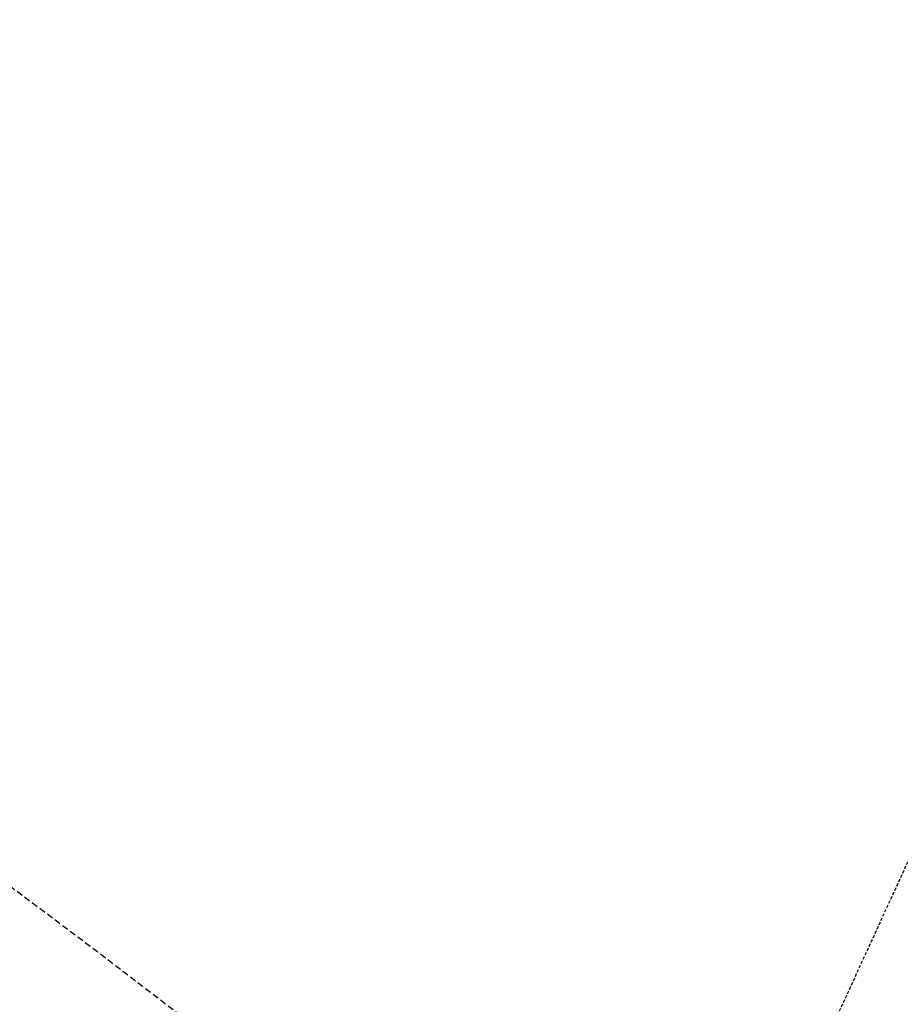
# Model space of a CAD drawing. Extents: x 429357 to 505151, y 227904 to 248592.
# Tile 424 of 656: x 442294 to 442364, y 236161 to 236239. Entities that reach past the tile are written whole.
import ezdxf

# ---------------------------------------------------------------- set-up
doc = ezdxf.new("R2010")
doc.units = 0
doc.header["$MEASUREMENT"] = 0
for name, pattern in [('CENTER', [2, 1.25, -0.25, 0.25, -0.25]), ('D25', [0.375, 0.25, -0.125]), ('DASHED', [0.75, 0.5, -0.25])]:
    doc.linetypes.add(name, pattern=pattern)
for name, color, linetype in [('V-ASPH-EDGE', 171, 'DASHED'), ('V-PROP-LINE-EASE-MINE', 2, 'D25'), ('V-RWAY-CNTR-2012', 4, 'CENTER'), ('V-RWAY-LINE-COVER', 73, 'Continuous'), ('V-RWAY-LINE-Original PLO', 13, 'Continuous'), ('V-RWAY-PATT-NEW ROAD-400', 23, 'Continuous'), ('V-RWAY-PATT-NEW ROAD-COVER', 23, 'Continuous'), ('V-RWAY-PATT-OLD ROAD', 21, 'Continuous'), ('V-RWAY-PATT-RR', 24, 'Continuous'), ('V-RWAY-PATT-RR-COVER', 24, 'Continuous'), ('V-RWAY-PATT-RR-KEY', 24, 'Continuous')]:
    doc.layers.add(name, color=color, linetype=linetype)

msp = doc.modelspace()

# ---------------------------------------------------------------- hatches: boundary and pattern name
at = {"layer": 'V-RWAY-PATT-NEW ROAD-400'}
h = msp.add_hatch(dxfattribs=at)
h.set_pattern_fill('ANSI31', color=256, scale=400, angle=50)
h.set_pattern_definition([(95, (0, 0), (-49.80973490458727, -4.3577871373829), [])])
edge = h.paths.add_edge_path()
edge.add_line((444754.7902537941, 235688.7139485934), (445152.242234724, 235891.9075307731))
edge.add_line((445152.242234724, 235891.9075307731), (444804.834635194, 235935.4961069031))
edge.add_line((444804.834635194, 235935.4961069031), (444618.22951448, 235955.8303361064))
edge.add_arc((443941.3333751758, 237279.8569683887), 1487.022160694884, 267.29236154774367, 297.0779613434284, ccw=False)
edge.add_line((443871.0870157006, 235794.4949400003), (442962.2969302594, 235837.4737690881))
edge.add_line((442962.2969302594, 235837.4737690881), (442858.4905107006, 235847.5377895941))
edge.add_line((442858.4905107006, 235847.5377895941), (442782.2923647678, 235861.6184170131))
edge.add_line((442782.2923647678, 235861.6184170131), (442699.1520910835, 235883.7495124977))
edge.add_line((442699.1520910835, 235883.7495124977), (442630.8484261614, 235907.5383003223))
edge.add_line((442630.8484261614, 235907.5383003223), (442563.9286095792, 235936.1352401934))
edge.add_line((442563.9286095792, 235936.1352401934), (442532.6556501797, 235951.4266071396))
edge.add_line((442532.6556501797, 235951.4266071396), (442512.6865152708, 235961.8717509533))
edge.add_line((442512.6865152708, 235961.8717509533), (442445.8126106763, 236000.9896755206))
edge.add_line((442445.8126106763, 236000.9896755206), (442388.9329959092, 236039.7831138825))
edge.add_line((442388.9329959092, 236039.7831138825), (442346.2858197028, 236072.6535520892))
edge.add_line((442346.2858197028, 236072.6535520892), (442306.8815892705, 236106.2952772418))
edge.add_line((442306.8815892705, 236106.2952772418), (442256.158681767, 236154.9389523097))
edge.add_line((442256.158681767, 236154.9389523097), (442207.6928551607, 236208.1272666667))
edge.add_line((442207.6928551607, 236208.1272666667), (442149.9818911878, 236282.4329748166))
edge.add_line((442149.9818911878, 236282.4329748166), (442115.8715524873, 236333.7515104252))
edge.add_line((442115.8715524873, 236333.7515104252), (442081.6223245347, 236392.8673278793))
edge.add_line((442081.6223245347, 236392.8673278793), (442048.2752310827, 236460.689768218))
edge.add_line((442048.2752310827, 236460.689768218), (441550.9097378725, 237570.8887739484))
edge.add_line((441550.9097378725, 237570.8887739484), (441491.3046447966, 237696.9980128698))
edge.add_line((441491.3046447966, 237696.9980128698), (441412.3231467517, 237846.3385729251))
edge.add_line((441412.3231467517, 237846.3385729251), (441328.0562235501, 237988.4674935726))
edge.add_line((441328.0562235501, 237988.4674935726), (441238.6121246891, 237930.3074923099))
edge.add_line((441238.6121246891, 237930.3074923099), (441324.3246350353, 237781.1410585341))
edge.add_line((441324.3246350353, 237781.1410585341), (441387.0982817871, 237653.632227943))
edge.add_line((441387.0982817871, 237653.632227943), (441430.9992233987, 237551.4581331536))
edge.add_line((441430.9992233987, 237551.4581331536), (441991.4290983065, 236161.0223578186))
edge.add_arc((444602.7808922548, 237213.5553731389), 2815.489999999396, 201.9524216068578, 208.7773178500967)
edge.add_arc((443012.1926327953, 236892.5215852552), 1356.22700000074, 229.7006958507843, 267.2923646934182)
edge.add_line((442948.1250611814, 235537.8086924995), (443856.9152377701, 235494.8298591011))
edge.add_arc((443941.3333830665, 237279.8569318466), 1787.02212456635, 267.292364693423, 297.0779617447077)
at = {"layer": 'V-RWAY-PATT-NEW ROAD-COVER'}
h = msp.add_hatch(dxfattribs=at)
h.set_pattern_fill('ANSI31', color=256, scale=700, angle=50)
h.set_pattern_definition([(95, (0, 0), (-87.16703608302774, -7.626127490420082), [])])
edge = h.paths.add_edge_path()
edge.add_line((444754.7902537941, 235688.7139485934), (445152.242234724, 235891.9075307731))
edge.add_line((445152.242234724, 235891.9075307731), (444804.834635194, 235935.4961069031))
edge.add_line((444804.834635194, 235935.4961069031), (444618.22951448, 235955.8303361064))
edge.add_arc((443941.3333751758, 237279.8569683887), 1487.022160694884, 267.29236154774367, 297.0779613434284, ccw=False)
edge.add_line((443871.0870157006, 235794.4949400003), (442962.2969302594, 235837.4737690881))
edge.add_line((442962.2969302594, 235837.4737690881), (442858.4905107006, 235847.5377895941))
edge.add_line((442858.4905107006, 235847.5377895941), (442782.2923647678, 235861.6184170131))
edge.add_line((442782.2923647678, 235861.6184170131), (442699.1520910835, 235883.7495124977))
edge.add_line((442699.1520910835, 235883.7495124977), (442630.8484261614, 235907.5383003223))
edge.add_line((442630.8484261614, 235907.5383003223), (442563.9286095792, 235936.1352401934))
edge.add_line((442563.9286095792, 235936.1352401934), (442532.6556501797, 235951.4266071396))
edge.add_line((442532.6556501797, 235951.4266071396), (442512.6865152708, 235961.8717509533))
edge.add_line((442512.6865152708, 235961.8717509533), (442445.8126106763, 236000.9896755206))
edge.add_line((442445.8126106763, 236000.9896755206), (442388.9329959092, 236039.7831138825))
edge.add_line((442388.9329959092, 236039.7831138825), (442346.2858197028, 236072.6535520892))
edge.add_line((442346.2858197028, 236072.6535520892), (442306.8815892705, 236106.2952772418))
edge.add_line((442306.8815892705, 236106.2952772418), (442256.158681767, 236154.9389523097))
edge.add_line((442256.158681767, 236154.9389523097), (442207.6928551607, 236208.1272666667))
edge.add_line((442207.6928551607, 236208.1272666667), (442149.9818911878, 236282.4329748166))
edge.add_line((442149.9818911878, 236282.4329748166), (442115.8715524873, 236333.7515104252))
edge.add_line((442115.8715524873, 236333.7515104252), (442081.6223245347, 236392.8673278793))
edge.add_line((442081.6223245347, 236392.8673278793), (442048.2752310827, 236460.689768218))
edge.add_line((442048.2752310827, 236460.689768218), (441550.9097378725, 237570.8887739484))
edge.add_line((441550.9097378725, 237570.8887739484), (441491.3046447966, 237696.9980128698))
edge.add_line((441491.3046447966, 237696.9980128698), (441412.3231467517, 237846.3385729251))
edge.add_line((441412.3231467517, 237846.3385729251), (441328.0562235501, 237988.4674935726))
edge.add_line((441328.0562235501, 237988.4674935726), (441238.6121246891, 237930.3074923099))
edge.add_line((441238.6121246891, 237930.3074923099), (441324.3246350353, 237781.1410585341))
edge.add_line((441324.3246350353, 237781.1410585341), (441387.0982817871, 237653.632227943))
edge.add_line((441387.0982817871, 237653.632227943), (441430.9992233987, 237551.4581331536))
edge.add_line((441430.9992233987, 237551.4581331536), (441991.4290983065, 236161.0223578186))
edge.add_arc((444602.7808922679, 237213.5553731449), 2815.490000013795, 201.9524216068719, 209.3258199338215)
edge.add_arc((443034.8987457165, 236998.3860833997), 1463.152755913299, 232.6928418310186, 266.6000235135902)
edge.add_line((442948.1250611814, 235537.8086924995), (443856.9152377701, 235494.8298591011))
edge.add_arc((443941.3333830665, 237279.8569318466), 1787.02212456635, 267.292364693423, 297.0779617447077)
at = {"layer": 'V-RWAY-PATT-OLD ROAD'}
h = msp.add_hatch(dxfattribs=at)
h.set_pattern_fill('ANSI31', color=256, scale=100, angle=45)
h.set_pattern_definition([(90, (0, 0), (-12.5, 2.664535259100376e-15), [])])
edge = h.paths.add_edge_path()
edge.add_line((444754.7902537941, 235688.7139485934), (445152.242234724, 235891.9075307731))
edge.add_line((445152.242234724, 235891.9075307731), (444804.834635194, 235935.4961069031))
edge.add_line((444804.834635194, 235935.4961069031), (444618.22951448, 235955.8303361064))
edge.add_arc((443941.3333751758, 237279.8569683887), 1487.022160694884, 267.29236154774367, 297.0779613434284, ccw=False)
edge.add_line((443871.0870157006, 235794.4949400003), (442962.2969302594, 235837.4737690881))
edge.add_line((442962.2969302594, 235837.4737690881), (442857.2417159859, 235844.8373698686))
edge.add_line((442857.2417159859, 235844.8373698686), (442782.7034142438, 235856.4437475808))
edge.add_line((442782.7034142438, 235856.4437475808), (442695.913377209, 235877.424834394))
edge.add_line((442695.913377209, 235877.424834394), (442629.2378515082, 235899.3191366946))
edge.add_line((442629.2378515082, 235899.3191366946), (442556.853763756, 235929.2295156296))
edge.add_line((442556.853763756, 235929.2295156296), (442514.7602990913, 235949.8077847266))
edge.add_line((442514.7602990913, 235949.8077847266), (442495.0814236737, 235960.2897114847))
edge.add_line((442495.0814236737, 235960.2897114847), (442440.3546220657, 235992.5402412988))
edge.add_line((442440.3546220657, 235992.5402412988), (442388.503931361, 236027.6996443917))
edge.add_line((442388.503931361, 236027.6996443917), (442333.5335692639, 236070.5680968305))
edge.add_line((442333.5335692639, 236070.5680968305), (442301.7545508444, 236098.3580085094))
edge.add_line((442301.7545508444, 236098.3580085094), (442240.0489784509, 236159.8259130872))
edge.add_line((442240.0489784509, 236159.8259130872), (442202.8157549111, 236202.7021063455))
edge.add_line((442202.8157549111, 236202.7021063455), (442141.7869390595, 236285.5531705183))
edge.add_line((442141.7869390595, 236285.5531705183), (442110.0769709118, 236336.9418835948))
edge.add_line((442110.0769709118, 236336.9418835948), (442079.7270699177, 236393.8177041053))
edge.add_line((442079.7270699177, 236393.8177041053), (442048.2752310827, 236460.689768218))
edge.add_line((442048.2752310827, 236460.689768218), (441604.9436267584, 237454.6921821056))
edge.add_line((441604.9436267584, 237454.6921821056), (441491.3046447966, 237696.9980128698))
edge.add_line((441491.3046447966, 237696.9980128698), (441412.3231467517, 237846.3385729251))
edge.add_line((441412.3231467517, 237846.3385729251), (441328.0562235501, 237988.4674935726))
edge.add_line((441328.0562235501, 237988.4674935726), (441238.6121246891, 237930.3074923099))
edge.add_line((441238.6121246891, 237930.3074923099), (441324.3246350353, 237781.1410585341))
edge.add_line((441324.3246350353, 237781.1410585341), (441387.0982817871, 237653.632227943))
edge.add_line((441387.0982817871, 237653.632227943), (441430.9992233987, 237551.4581331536))
edge.add_line((441430.9992233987, 237551.4581331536), (441991.4290983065, 236161.0223578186))
edge.add_arc((444602.7808922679, 237213.5553731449), 2815.490000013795, 201.9524216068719, 209.3258199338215)
edge.add_arc((442975.3944529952, 236837.9861106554), 1300.463355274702, 230.4943875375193, 268.7984778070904)
edge.add_line((442948.1250611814, 235537.8086924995), (443856.9152377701, 235494.8298591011))
edge.add_arc((443941.3333830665, 237279.8569318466), 1787.02212456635, 267.292364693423, 297.0779617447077)
at = {"layer": 'V-RWAY-PATT-RR'}
h = msp.add_hatch(dxfattribs=at)
h.set_pattern_fill('DOTS', color=256, scale=2, angle=90)
h.set_pattern_definition([(90, (0, 0), (-12.5, 6.250000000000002), [0, -12.5])])
edge = h.paths.add_edge_path()
edge.add_line((463249.5569567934, 239485.3821469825), (461904.7070020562, 239374.4039449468))
edge.add_arc((462009.4010453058, 238105.7063381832), 1273.009999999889, 94.71740949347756, 114.6678835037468)
edge.add_line((461478.1004505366, 239262.5443294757), (461031.2811906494, 239057.3337984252))
edge.add_arc((460759.9026580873, 239648.2252816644), 650.2300000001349, 271.17661248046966, 294.66788350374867, ccw=False)
edge.add_line((460773.2546879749, 238998.1323835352), (460346.4777835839, 238989.3669624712))
edge.add_arc((460406.6379977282, 236060.2447020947), 2929.739999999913, 91.1766124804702, 111.026612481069)
edge.add_line((459355.4427855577, 238794.904661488), (459131.218265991, 238708.7134183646))
edge.add_arc((458939.5680135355, 239207.2871043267), 534.1400000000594, 256.443279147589, 291.02661248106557, ccw=False)
edge.add_line((458814.3613980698, 238688.0291308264), (458387.2810669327, 238791.0093170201))
edge.add_arc((457932.7290611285, 236905.88725293), 1939.149999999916, 76.4432791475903, 106.7099458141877)
edge.add_line((457375.1715032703, 238763.151986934), (457000.1484570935, 238650.5687186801))
edge.add_arc((456858.6967817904, 239121.7545261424), 491.9599999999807, 259.55994581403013, 286.7099458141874, ccw=False)
edge.add_line((456769.5503367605, 238637.9389074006), (456400.7484175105, 238705.8932659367))
edge.add_arc((456037.151750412, 236732.5813026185), 2006.529999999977, 79.55994581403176, 118.7266124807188)
edge.add_line((455072.7515140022, 238492.1536441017), (454863.0398948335, 238377.2132518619))
edge.add_arc((454394.0018526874, 239232.9848857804), 975.8799999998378, 277.9103045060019, 298.72661248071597, ccw=False)
edge.add_arc((454135.6978361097, 241092.0256720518), 2852.780000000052, 269.1932791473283, 277.9103045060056, ccw=False)
edge.add_line((454095.5322062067, 238239.5284414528), (453403.3836644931, 238249.2744919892))
edge.add_arc((453381.4962838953, 236694.8685809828), 1554.560000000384, 89.19327914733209, 119.9432791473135)
edge.add_line((452605.5494438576, 238041.9258533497), (452483.7873136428, 237971.7870833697))
edge.add_arc((452222.5112140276, 238425.3669575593), 523.4499999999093, 271.9544379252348, 299.9432791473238, ccw=False)
edge.add_line((452240.3633516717, 237902.221467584), (451086.9456391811, 237862.8615339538))
edge.add_arc((451115.1744916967, 237035.633043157), 827.710000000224, 91.9544379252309, 110.8395699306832)
edge.add_line((450820.7145963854, 237809.1944267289), (450693.6046129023, 237760.809394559))
edge.add_arc((450224.5520669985, 238993.0347065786), 1318.480000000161, 281.2229032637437, 290.83956993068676, ccw=False)
edge.add_line((450481.1631621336, 237699.7674270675), (449789.9815760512, 237562.6226414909))
edge.add_arc((450145.3091580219, 235771.8445185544), 1825.689999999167, 101.2229032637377, 111.5229032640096)
edge.add_line((449475.5125713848, 237470.2309612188), (449217.3484181, 237368.4181674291))
edge.add_arc((448647.9650044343, 238812.1894402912), 1551.989999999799, 282.6229032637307, 291.52290326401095, ccw=False)
edge.add_line((448987.1265540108, 237297.7118394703), (448143.3331885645, 237108.7474961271))
edge.add_arc((448499.7872808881, 235517.0525082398), 1631.119999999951, 102.6229032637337, 118.0501507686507)
edge.add_line((447732.7625232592, 236956.5751637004), (447555.3000096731, 236862.0173316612))
edge.add_arc((447294.9304856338, 237350.6688711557), 553.6899999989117, 281.36681743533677, 298.0501507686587, ccw=False)
edge.add_line((447404.057019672, 236807.8392333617), (447179.3068485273, 236762.6570887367))
edge.add_arc((447321.9898558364, 236052.9070186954), 723.9499999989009, 101.3668174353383, 126.716817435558)
edge.add_line((446889.1687771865, 236633.2254798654), (446741.1121535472, 236522.7998569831))
edge.add_arc((446432.1498260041, 236937.0508057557), 516.7799999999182, 277.53388763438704, 306.71681743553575, ccw=False)
edge.add_line((446499.9061748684, 236424.731915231), (446016.0313089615, 236360.7374094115))
edge.add_arc((446189.5670424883, 235048.6000826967), 1323.562999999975, 97.53388763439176, 132.8005543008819)
edge.add_line((445290.2742763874, 236019.7290832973), (444246.4260034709, 235053.0962259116))
edge.add_arc((443521.8880459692, 235835.5108622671), 1066.36199999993, 228.9838876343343, 312.8005543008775, ccw=False)
edge.add_line((442822.0653362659, 235030.91401289), (442755.0557848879, 235089.1976189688))
edge.add_arc((444602.7808922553, 237213.5553731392), 2815.489999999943, 201.9524216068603, 228.9838876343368, ccw=False)
edge.add_line((441991.4290983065, 236161.0223578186), (441430.9992233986, 237551.4581331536))
edge.add_arc((439156.5041961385, 236634.6988076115), 2452.299999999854, 21.95242160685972, 32.48251394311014)
edge.add_line((441225.1550658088, 237951.6873684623), (440654.1831325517, 238848.5376687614))
edge.add_line((440654.1831325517, 238848.5376687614), (440485.4906138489, 238741.1410458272))
edge.add_line((440485.4906138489, 238741.1410458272), (441056.4625471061, 237844.2907455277))
edge.add_arc((439156.5041961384, 236634.6988076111), 2252.322000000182, 27.76665392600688, 32.482513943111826, ccw=False)
edge.add_arc((439156.504196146, 236634.6988076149), 2252.32199999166, 21.952425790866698, 27.766653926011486, ccw=False)
edge.add_line((441245.5206451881, 237476.6992038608), (441805.719503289, 236086.8368777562))
edge.add_arc((444602.5515866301, 237214.1299268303), 3015.46999999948, 201.9524257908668, 228.9791129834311)
edge.add_line((442623.3957599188, 234939.047173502), (442690.6822036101, 234880.5128819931))
edge.add_arc((443521.8243438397, 235835.9288847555), 1266.339999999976, 228.9791129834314, 290.2257014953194)
edge.add_arc((443521.8243438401, 235835.9288847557), 1266.339999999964, 290.2257014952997, 294.2147918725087)
edge.add_arc((443521.8243438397, 235835.9288847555), 1266.339999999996, 294.2147918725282, 312.7856754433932)
edge.add_line((444381.9957204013, 234906.5623270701), (444602.2903960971, 235110.4551537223))
edge.add_line((444602.2903960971, 235110.4551537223), (445223.2806271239, 235685.210095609))
edge.add_line((445223.2806271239, 235685.210095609), (445300.9499702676, 235757.0966351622))
edge.add_line((445300.9499702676, 235757.0966351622), (445415.1598807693, 235862.8031458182))
edge.add_line((445415.1598807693, 235862.8031458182), (445426.535522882, 235873.3318243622))
edge.add_arc((446189.7224646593, 235048.7514671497), 1123.560000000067, 97.51900877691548, 132.7856754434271, ccw=False)
edge.add_line((446042.6988944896, 236162.6505395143), (446284.5677246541, 236194.574813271))
edge.add_line((446284.5677246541, 236194.574813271), (446525.9442485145, 236226.4341075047))
edge.add_line((446525.9442485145, 236226.4341075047), (446587.0863805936, 236237.216423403))
edge.add_line((446587.0863805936, 236237.216423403), (446647.0660920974, 236253.249291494))
edge.add_arc((446432.1499209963, 236937.0508766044), 716.7800000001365, 287.4477299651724, 306.7168174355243)
edge.add_line((446860.6843401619, 236362.4798888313), (447008.7408688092, 236472.9054408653))
edge.add_arc((447321.989855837, 236052.9070186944), 523.9499999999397, 101.36681743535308, 126.71681743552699, ccw=False)
edge.add_line((447218.7247661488, 236566.5799922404), (447371.5301967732, 236597.2988879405))
edge.add_line((447371.5301967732, 236597.2988879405), (447443.4806873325, 236611.7632928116))
edge.add_line((447443.4806873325, 236611.7632928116), (447587.8170744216, 236656.2146867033))
edge.add_arc((447294.9441192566, 237350.630811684), 753.6500000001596, 292.8677919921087, 298.0501507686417)
edge.add_line((447649.343678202, 236685.5073080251), (447826.8113679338, 236780.0678980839))
edge.add_arc((448499.7872808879, 235517.0525082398), 1431.119999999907, 102.62290326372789, 118.0501507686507, ccw=False)
edge.add_line((448187.0398554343, 236913.5815993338), (448576.1928055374, 237000.7309355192))
edge.add_line((448576.1928055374, 237000.7309355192), (448886.9053762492, 237070.3138444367))
edge.add_line((448886.9053762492, 237070.3138444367), (449030.8332208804, 237102.5459426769))
edge.add_arc((448647.9650044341, 238812.1894402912), 1751.989999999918, 282.6229032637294, 291.5229032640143)
edge.add_line((449290.7230421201, 237182.363969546), (449548.8871954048, 237284.1767633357))
edge.add_arc((450145.309158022, 235771.8445185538), 1625.689999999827, 101.22290326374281, 111.52290326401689, ccw=False)
edge.add_line((449828.9068680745, 237366.4471546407), (450520.088454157, 237503.5919402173))
edge.add_arc((450224.5520669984, 238993.0347065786), 1518.480000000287, 281.222903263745, 290.8395699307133)
edge.add_line((450764.7551113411, 237573.893353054), (450891.8650948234, 237622.2783852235))
edge.add_arc((451115.174491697, 237035.6330431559), 627.710000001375, 91.9544379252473, 110.83956993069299, ccw=False)
edge.add_line((451093.7665915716, 237662.9778812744), (452220.4698538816, 237701.4261946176))
edge.add_line((452220.4698538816, 237701.4261946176), (452345.163784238, 237712.3899246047))
edge.add_line((452345.163784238, 237712.3899246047), (452440.8698575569, 237735.6573046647))
edge.add_arc((452222.5112140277, 238425.3669575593), 723.4499999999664, 287.5675279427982, 299.9432791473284)
edge.add_line((452583.6157975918, 237798.4830909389), (452705.3779278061, 237868.6218609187))
edge.add_arc((453381.4962838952, 236694.8685809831), 1354.560000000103, 89.19327914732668, 119.9432791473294, ccw=False)
edge.add_line((453400.5677705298, 238049.2943161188), (454092.7163122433, 238039.5482655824))
edge.add_arc((454135.6978361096, 241092.0256720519), 3052.780000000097, 269.1932791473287, 277.9103045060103)
edge.add_arc((454394.0018526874, 239232.9848857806), 1175.880000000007, 277.9103045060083, 298.7266124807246)
edge.add_line((454959.1660665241, 238201.8286484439), (455168.8776856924, 238316.7690406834))
edge.add_arc((456037.151750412, 236732.5813026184), 1806.530000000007, 79.55994581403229, 118.72661248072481, ccw=False)
edge.add_line((456364.5070787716, 238509.2042592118), (456733.3089980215, 238441.2499006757))
edge.add_arc((456858.6967817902, 239121.7545261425), 691.9600000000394, 259.5599458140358, 286.7099458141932)
edge.add_line((457057.6538133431, 238459.014199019), (457432.67685952, 238571.5974672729))
edge.add_arc((457932.7290611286, 236905.8872529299), 1739.150000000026, 76.44327914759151, 106.70994581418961, ccw=False)
edge.add_line((458340.3994945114, 238596.5816488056), (458767.4798256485, 238493.6014626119))
edge.add_arc((458939.5680135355, 239207.2871043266), 734.1399999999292, 256.44327914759, 291.0266124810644)
edge.add_line((459202.978573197, 238522.0306438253), (459427.2030927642, 238608.2218869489))
edge.add_arc((460406.6379977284, 236060.2447020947), 2729.739999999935, 91.17661248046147, 111.0266124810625, ccw=False)
edge.add_line((460350.584647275, 238789.4091327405), (460777.3615516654, 238798.1745538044))
edge.add_line((460777.3615516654, 238798.1745538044), (460905.1735372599, 238810.4977456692))
edge.add_line((460905.1735372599, 238810.4977456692), (460994.2399259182, 238830.9266227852))
edge.add_line((460994.2399259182, 238830.9266227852), (461084.0813343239, 238862.2232213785))
edge.add_line((461084.0813343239, 238862.2232213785), (461241.004304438, 238933.5688581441))
edge.add_line((461241.004304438, 238933.5688581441), (461561.5720013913, 239080.7958763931))
edge.add_arc((462009.4010453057, 238105.7063381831), 1073.009999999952, 94.71740949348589, 114.66788350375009, ccw=False)
edge.add_line((461921.1552692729, 239175.0814562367), (462039.9068161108, 239184.8809384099))
edge.add_line((462039.9068161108, 239184.8809384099), (462395.6163005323, 239214.2343981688))
edge.add_line((462395.6163005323, 239214.2343981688), (463072.2936633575, 239270.0744097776))
edge.add_line((463072.2936633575, 239270.0744097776), (463303.6536176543, 239289.6477164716))
edge.add_line((463303.6536176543, 239289.6477164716), (463249.5569567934, 239485.3821469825))
at = {"layer": 'V-RWAY-PATT-RR-COVER'}
h = msp.add_hatch(dxfattribs=at)
h.set_pattern_fill('DOTS', color=256, scale=10, angle=90)
h.set_pattern_definition([(90, (0, 0), (-62.5, 31.25000000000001), [0, -62.5])])
h.paths.add_polyline_path([(463249.5569567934, 239485.3821469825), (461904.7070020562, 239374.4039449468, 0.08727091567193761), (461478.1004505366, 239262.5443294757), (461031.2811906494, 239057.3337984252, -0.1028604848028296), (460773.2546879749, 238998.1323835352), (460346.4777835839, 238989.3669624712, 0.08682919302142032), (459355.4427855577, 238794.904661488), (459131.218265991, 238708.7134183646, -0.152054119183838), (458814.3613980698, 238688.0291308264), (458387.2810669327, 238791.0093170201, 0.1328363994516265), (457375.1715032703, 238763.151986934), (457000.1484570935, 238650.5687186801, -0.1190215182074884), (456769.5503367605, 238637.9389074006), (456400.7484175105, 238705.8932659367, 0.172580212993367), (455072.7515140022, 238492.1536441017), (454863.0398948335, 238377.2132518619, -0.09107887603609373), (454528.3050780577, 238266.3906492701, -0.03805355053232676), (454095.5322062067, 238239.5284414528), (453403.3836644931, 238249.2744919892, 0.1349831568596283), (452605.5494438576, 238041.9258533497), (452483.7873136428, 237971.7870833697, -0.122735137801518), (452240.3633516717, 237902.221467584), (451086.9456391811, 237862.8615339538, 0.08258894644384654), (450820.7145963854, 237809.1944267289), (450693.6046129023, 237760.809394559, -0.04198526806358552), (450481.1631621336, 237699.7674270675), (449789.9815760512, 237562.6226414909, 0.04497251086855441), (449475.5125713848, 237470.2309612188), (449217.3484181, 237368.4181674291, -0.03885310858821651), (448987.1265540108, 237297.7118394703), (448143.3331885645, 237108.7474961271, 0.06741592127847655), (447732.7625232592, 236956.5751637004), (447555.3000096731, 236862.0173316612, -0.07292362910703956), (447404.057019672, 236807.8392333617), (447179.3068485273, 236762.6570887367, 0.1110635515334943), (446889.1687771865, 236633.2254798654), (446741.1121535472, 236522.7998569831, -0.1280272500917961), (446499.9061748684, 236424.731915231), (446016.0313089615, 236360.7374094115, 0.1551060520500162), (445290.2742763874, 236019.7290832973), (444246.4260034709, 235053.0962259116, -0.3829465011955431), (442822.0653362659, 235030.91401289), (442755.0557848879, 235089.1976189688, -0.1184970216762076), (441991.4290983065, 236161.0223578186), (441430.9992233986, 237551.4581331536, 0.04597855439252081), (441225.1550658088, 237951.6873684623), (440654.1831325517, 238848.5376687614), (440485.4906138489, 238741.1410458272), (441056.4625471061, 237844.2907455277, -0.02057972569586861), (441149.4764122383, 237683.991968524, -0.02537480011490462), (441245.5206451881, 237476.6992038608), (441805.719503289, 236086.8368777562, 0.118475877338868), (442623.3957599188, 234939.047173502), (442690.6822036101, 234880.5128819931, 0.2737875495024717), (443959.6223315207, 234647.673896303, 0.01740744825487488), (444041.224457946, 234681.0087502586, 0.08120858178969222), (444381.9957204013, 234906.5623270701), (444602.2903960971, 235110.4551537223), (445223.2806271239, 235685.210095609), (445415.1598807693, 235862.8031458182), (445426.535522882, 235873.3318243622, -0.1551060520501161), (446042.6988944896, 236162.6505395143), (446284.5677246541, 236194.574813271), (446525.9442485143, 236226.4341075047, 0.04334934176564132), (446647.0660920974, 236253.249291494, 0.08427593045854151), (446860.6843401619, 236362.4798888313), (447008.7408688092, 236472.9054408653, -0.1110635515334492), (447218.7247661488, 236566.5799922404), (447371.5301967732, 236597.2988879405), (447443.480687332, 236611.7632928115, 0.05022463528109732), (447587.8170744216, 236656.2146867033, 0.02261616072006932), (447649.343678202, 236685.5073080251), (447826.8113679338, 236780.0678980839, -0.067415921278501), (448187.0398554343, 236913.5815993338), (448576.1928055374, 237000.7309355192), (448886.9053762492, 237070.3138444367), (449030.8332208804, 237102.5459426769, 0.03885310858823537), (449290.7230421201, 237182.363969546), (449548.8871954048, 237284.1767633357, -0.04497251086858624), (449828.9068680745, 237366.4471546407), (450520.088454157, 237503.5919402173, 0.04198526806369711), (450764.7551113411, 237573.893353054), (450891.8650948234, 237622.2783852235, -0.08258894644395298), (451093.7665915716, 237662.9778812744), (452220.4698538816, 237701.4261946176), (452247.1843040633, 237702.3378149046, 0.06823054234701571), (452440.8698575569, 237735.6573046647, 0.05405194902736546), (452583.6157975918, 237798.4830909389), (452705.3779278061, 237868.6218609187, -0.1349831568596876), (453400.5677705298, 238049.2943161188), (454092.7163122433, 238039.5482655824, 0.03805355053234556), (454555.8296149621, 238068.2937036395, 0.09107887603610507), (454959.1660665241, 238201.8286484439), (455168.8776856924, 238316.7690406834, -0.1725802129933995), (456364.5070787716, 238509.2042592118), (456733.3089980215, 238441.2499006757, 0.1190215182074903), (457057.6538133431, 238459.014199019), (457432.67685952, 238571.5974672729, -0.1328363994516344), (458340.3994945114, 238596.5816488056), (458767.4798256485, 238493.6014626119, 0.1520541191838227), (459202.978573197, 238522.0306438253), (459427.2030927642, 238608.2218869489, -0.08682919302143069), (460350.584647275, 238789.4091327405), (460777.3615516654, 238798.1745538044, 0.1028604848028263), (461114.7527415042, 238875.5853453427), (461241.004304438, 238933.5688581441), (461561.5720013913, 239080.7958763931, -0.08727091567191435), (461921.1552692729, 239175.0814562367), (462039.9068161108, 239184.8809384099), (462395.6163005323, 239214.2343981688), (463072.2936633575, 239270.0744097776), (463266.0052240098, 239286.0596582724, 0.006341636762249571), (463303.6536176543, 239289.6477164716)])
at = {"layer": 'V-RWAY-PATT-RR-KEY'}
h = msp.add_hatch(dxfattribs=at)
h.set_pattern_fill('DOTS', color=256, scale=5, angle=90)
h.set_pattern_definition([(90, (0, 0), (-31.25, 15.625), [0, -31.25])])
h.paths.add_polyline_path([(463249.5569567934, 239485.3821469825), (461904.7070020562, 239374.4039449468, 0.08727091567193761), (461478.1004505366, 239262.5443294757), (461031.2811906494, 239057.3337984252, -0.1028604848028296), (460773.2546879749, 238998.1323835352), (460346.4777835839, 238989.3669624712, 0.08682919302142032), (459355.4427855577, 238794.904661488), (459131.218265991, 238708.7134183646, -0.152054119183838), (458814.3613980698, 238688.0291308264), (458387.2810669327, 238791.0093170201, 0.1328363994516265), (457375.1715032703, 238763.151986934), (457000.1484570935, 238650.5687186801, -0.1190215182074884), (456769.5503367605, 238637.9389074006), (456400.7484175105, 238705.8932659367, 0.172580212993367), (455072.7515140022, 238492.1536441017), (454863.0398948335, 238377.2132518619, -0.09107887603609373), (454528.3050780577, 238266.3906492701, -0.03805355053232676), (454095.5322062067, 238239.5284414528), (453403.3836644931, 238249.2744919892, 0.1349831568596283), (452605.5494438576, 238041.9258533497), (452483.7873136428, 237971.7870833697, -0.122735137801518), (452240.3633516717, 237902.221467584), (451086.9456391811, 237862.8615339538, 0.08258894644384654), (450820.7145963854, 237809.1944267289), (450693.6046129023, 237760.809394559, -0.04198526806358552), (450481.1631621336, 237699.7674270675), (449789.9815760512, 237562.6226414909, 0.04497251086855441), (449475.5125713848, 237470.2309612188), (449217.3484181, 237368.4181674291, -0.03885310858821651), (448987.1265540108, 237297.7118394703), (448143.3331885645, 237108.7474961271, 0.06741592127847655), (447732.7625232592, 236956.5751637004), (447555.3000096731, 236862.0173316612, -0.07292362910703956), (447404.057019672, 236807.8392333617), (447179.3068485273, 236762.6570887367, 0.1110635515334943), (446889.1687771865, 236633.2254798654), (446741.1121535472, 236522.7998569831, -0.1280272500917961), (446499.9061748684, 236424.731915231), (446016.0313089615, 236360.7374094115, 0.1551060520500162), (445290.2742763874, 236019.7290832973), (444246.4260034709, 235053.0962259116, -0.3829465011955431), (442822.0653362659, 235030.91401289), (442755.0557848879, 235089.1976189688, -0.1184970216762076), (441991.4290983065, 236161.0223578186), (441430.9992233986, 237551.4581331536, 0.04597855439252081), (441225.1550658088, 237951.6873684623), (440654.1831325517, 238848.5376687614), (440485.4906138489, 238741.1410458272), (441056.4625471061, 237844.2907455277, -0.02057972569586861), (441149.4764122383, 237683.991968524, -0.02537480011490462), (441245.5206451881, 237476.6992038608), (441805.719503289, 236086.8368777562, 0.118475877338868), (442623.3957599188, 234939.047173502), (442690.6822036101, 234880.5128819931, 0.2737875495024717), (443959.6223315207, 234647.673896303, 0.01740744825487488), (444041.224457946, 234681.0087502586, 0.08120858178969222), (444381.9957204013, 234906.5623270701), (444602.2903960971, 235110.4551537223), (445223.2806271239, 235685.210095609), (445415.1598807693, 235862.8031458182), (445426.535522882, 235873.3318243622, -0.1551060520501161), (446042.6988944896, 236162.6505395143), (446284.5677246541, 236194.574813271), (446525.9442485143, 236226.4341075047, 0.04334934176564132), (446647.0660920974, 236253.249291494, 0.08427593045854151), (446860.6843401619, 236362.4798888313), (447008.7408688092, 236472.9054408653, -0.1110635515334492), (447218.7247661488, 236566.5799922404), (447371.5301967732, 236597.2988879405), (447443.480687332, 236611.7632928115, 0.05022463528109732), (447587.8170744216, 236656.2146867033, 0.02261616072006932), (447649.343678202, 236685.5073080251), (447826.8113679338, 236780.0678980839, -0.067415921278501), (448187.0398554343, 236913.5815993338), (448576.1928055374, 237000.7309355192), (448886.9053762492, 237070.3138444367), (449030.8332208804, 237102.5459426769, 0.03885310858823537), (449290.7230421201, 237182.363969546), (449548.8871954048, 237284.1767633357, -0.04497251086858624), (449828.9068680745, 237366.4471546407), (450520.088454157, 237503.5919402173, 0.04198526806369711), (450764.7551113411, 237573.893353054), (450891.8650948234, 237622.2783852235, -0.08258894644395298), (451093.7665915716, 237662.9778812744), (452220.4698538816, 237701.4261946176), (452247.1843040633, 237702.3378149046, 0.06823054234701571), (452440.8698575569, 237735.6573046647, 0.05405194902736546), (452583.6157975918, 237798.4830909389), (452705.3779278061, 237868.6218609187, -0.1349831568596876), (453400.5677705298, 238049.2943161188), (454092.7163122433, 238039.5482655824, 0.03805355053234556), (454555.8296149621, 238068.2937036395, 0.09107887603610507), (454959.1660665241, 238201.8286484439), (455168.8776856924, 238316.7690406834, -0.1725802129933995), (456364.5070787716, 238509.2042592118), (456733.3089980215, 238441.2499006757, 0.1190215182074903), (457057.6538133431, 238459.014199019), (457432.67685952, 238571.5974672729, -0.1328363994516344), (458340.3994945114, 238596.5816488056), (458767.4798256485, 238493.6014626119, 0.1520541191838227), (459202.978573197, 238522.0306438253), (459427.2030927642, 238608.2218869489, -0.08682919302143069), (460350.584647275, 238789.4091327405), (460777.3615516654, 238798.1745538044, 0.1028604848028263), (461114.7527415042, 238875.5853453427), (461241.004304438, 238933.5688581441), (461561.5720013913, 239080.7958763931, -0.08727091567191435), (461921.1552692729, 239175.0814562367), (462039.9068161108, 239184.8809384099), (462395.6163005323, 239214.2343981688), (463072.2936633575, 239270.0744097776), (463266.0052240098, 239286.0596582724, 0.006341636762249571), (463303.6536176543, 239289.6477164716)])

# ---------------------------------------------------------------- linework, layer by layer
at = {"layer": 'V-ASPH-EDGE', "flags": 128}
msp.add_lwpolyline([(442044.6988764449, 236393.4513117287), (442047.2699509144, 236390.7057798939), (442062.6269509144, 236374.4617798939), (442075.3249509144, 236361.1657798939), (442087.1059509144, 236348.9757798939), (442107.9245519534, 236328.2729003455), (442120.4325519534, 236316.0629003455), (442131.9015519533, 236305.1979003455), (442147.8775519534, 236290.3589003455), (442158.7995519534, 236280.6509003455), (442170.4265519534, 236270.3989003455), (442184.0185519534, 236258.5439003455), (442200.3935519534, 236244.4569003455), (442213.8285519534, 236233.1909003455), (442226.0275519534, 236223.2179003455), (442247.2515519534, 236206.2969003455), (442260.4045519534, 236195.6369003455), (442273.5225519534, 236185.4369003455), (442287.4355519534, 236174.8559003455), (442299.9165519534, 236165.5029003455), (442314.3805519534, 236154.4249003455), (442330.9685519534, 236142.3439003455), (442347.3915519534, 236131.0689003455), (442362.6195519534, 236120.8069003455), (442375.6805519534, 236112.3699003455), (442388.3235519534, 236103.8369003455), (442403.5935519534, 236093.6819003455), (442419.9535519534, 236083.6689003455), (442437.7845519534, 236072.8519003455), (442454.5625519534, 236063.1609003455), (442474.2805519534, 236051.4889003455), (442488.2355519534, 236043.5139003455), (442503.8335519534, 236034.3519003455), (442517.6465519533, 236026.3549003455), (442533.6785519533, 236017.4849003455), (442550.2685519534, 236008.1409003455), (442562.7475519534, 236001.5459003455), (442577.7765519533, 235993.9239003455), (442592.4755519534, 235986.6149003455), (442608.0799294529, 235978.8850342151), (442629.7299294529, 235968.3140342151), (442660.3089294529, 235953.7550342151), (442694.9789294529, 235938.3060342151), (442725.1869294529, 235925.6060342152), (442754.5379294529, 235914.0730342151), (442816.8489294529, 235890.5610342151), (442853.7999294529, 235877.4980342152), (442889.9469294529, 235866.2050342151), (442929.1699294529, 235855.0980342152), (442964.0986736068, 235845.8306425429), (442998.4226736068, 235837.3816425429), (443035.5116736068, 235829.0766425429), (443072.0566736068, 235821.5196425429), (443117.5216736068, 235813.0186425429), (443159.4956736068, 235805.7756425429), (443200.0916736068, 235799.3896425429), (443235.2726736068, 235795.8826425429), (443272.8076736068, 235792.4836425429), (443315.3686736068, 235789.1286425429), (443360.6446736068, 235786.6996425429), (443404.7806736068, 235784.9286425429), (443450.8496736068, 235783.9366425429), (443478.7356736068, 235783.6316425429), (443507.7006736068, 235783.2546425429), (443590.7136736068, 235781.4776425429), (443629.0086736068, 235780.5516425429), (443673.1060250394, 235779.5676839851), (443707.1200250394, 235778.5876839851), (443756.5400250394, 235776.4856839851), (443798.0340250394, 235775.1076839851), (443840.6830250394, 235773.1646839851), (443891.4550250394, 235771.6036839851), (443941.9300250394, 235769.8366839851), (443984.9960250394, 235768.3706839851), (444012.4032633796, 235767.5876799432), (444051.5102633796, 235766.1116799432), (444095.8742633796, 235764.2476799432), (444139.9132633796, 235762.5816799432), (444184.6812633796, 235761.3126799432), (444228.8012633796, 235760.3416799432), (444274.0702633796, 235758.9886799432), (444310.3002633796, 235758.3206799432), (444358.7252633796, 235757.1666799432), (444442.7922633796, 235755.1086799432), (444488.8112633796, 235753.9346799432), (444526.3457263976, 235753.5234540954), (444568.5867263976, 235752.9824540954), (444622.2937263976, 235752.0974540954), (444674.8057263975, 235751.6594540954), (444730.3257263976, 235751.0104540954), (444743.0827263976, 235750.7024540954), (444747.5347199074, 235751.6151265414), (444749.4617263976, 235752.1544540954), (444753.7406823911, 235753.6853861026), (444757.8489764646, 235755.6283572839), (444757.9387263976, 235755.6764540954), (444766.3978019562, 235761.5486467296), (444769.4417263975, 235763.9824540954), (444772.8067263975, 235768.7184540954), (444776.1477263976, 235774.3754540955), (444778.5097263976, 235779.2474540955), (444778.6157263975, 235782.1164540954), (444781.4227263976, 235782.2494540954), (444794.6497263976, 235785.4424540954), (444796.1702350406, 235779.9080986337), (444797.6087263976, 235776.0014540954), (444800.0403664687, 235770.8025923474), (444801.9727263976, 235767.4264540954), (444804.6513244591, 235763.9904648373), (444807.6538101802, 235760.8335693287), (444810.951267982, 235757.9861701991), (444811.7797263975, 235757.3544540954), (444815.398329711, 235754.9282183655), (444819.2373211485, 235752.8683507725), (444822.6967263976, 235751.4014540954), (444826.8341506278, 235749.9076884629), (444829.1857263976, 235749.2564540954), (444833.5021510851, 235748.4090504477), (444837.8808510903, 235747.9888108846), (444838.6537263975, 235747.9594540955), (444870.1357263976, 235747.9224540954), (444913.6467263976, 235749.3594540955), (444956.9997263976, 235750.8414540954), (444999.0317263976, 235752.7804540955), (445063.8220079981, 235757.3675328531), (445095.264007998, 235759.4735328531), (445110.862007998, 235760.8215328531), (445088.3320079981, 235740.5345328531), (445067.7930079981, 235720.5745328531), (445008.6790079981, 235716.7285328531), (444954.0350079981, 235713.8235328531), (444903.0000079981, 235712.0755328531), (444853.1270079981, 235711.0785328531), (444799.6750079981, 235710.4365328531), (444747.982007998, 235710.8335328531), (444697.7240079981, 235711.8615328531), (444662.1667263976, 235712.3274540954), (444614.1057263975, 235713.1644540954), (444559.3007263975, 235713.9174540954), (444508.2957263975, 235714.8094540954), (444464.2807263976, 235715.5054540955), (444405.2250994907, 235715.2867763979), (444353.3350994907, 235715.7577763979), (444294.9030994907, 235716.1307763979), (444247.4580994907, 235716.702776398), (444196.7410473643, 235717.2526430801), (444150.1240473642, 235717.7376430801), (444094.6560473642, 235718.3656430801), (444056.9340473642, 235718.8406430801), (444014.5680473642, 235720.0936430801), (443967.8100473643, 235720.5816430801), (443917.1950473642, 235721.6376430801), (443880.6782502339, 235722.2236464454), (443823.7482502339, 235723.3226464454), (443782.9112502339, 235723.6606464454), (443726.0312502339, 235724.4906464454), (443685.1202502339, 235725.2196464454), (443653.1989721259, 235725.8385892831), (443607.2179721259, 235726.2935892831), (443557.9889721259, 235726.6175892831), (443508.431972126, 235727.6025892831), (443462.7329721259, 235729.0235892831), (443416.7459721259, 235730.1355892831), (443367.1539721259, 235731.7145892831), (443326.3489721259, 235733.9895892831), (443289.599081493, 235736.5533052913), (443245.985081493, 235739.9673052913), (443199.644081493, 235745.2113052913), (443155.761081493, 235751.2633052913), (443114.1840814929, 235757.7693052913), (443076.699081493, 235764.5743052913), (443039.7915306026, 235771.9136593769), (443000.4195306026, 235780.6486593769), (442957.7755306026, 235791.0046593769), (442920.3845306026, 235801.0086593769), (442880.1595306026, 235812.6956593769), (442833.9905306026, 235827.3856593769), (442801.8049294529, 235838.3930342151), (442768.6799294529, 235850.5560342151), (442730.4979294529, 235865.3710342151), (442690.7699294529, 235881.6150342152), (442663.8425519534, 235893.1469003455), (442625.9835519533, 235910.2139003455), (442615.1284781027, 235915.1623128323), (442609.8359591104, 235917.304935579), (442601.2123503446, 235920.7660587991), (442588.6036862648, 235925.6523544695), (442574.4650619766, 235930.7333246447), (442555.3459294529, 235938.0240342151), (442532.4599294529, 235947.9800342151), (442518.8319294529, 235954.4210342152), (442503.8799294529, 235962.1770342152), (442497.4069294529, 235965.8820342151), (442482.4929294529, 235973.6810342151), (442471.6509294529, 235979.5540342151), (442457.6829294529, 235987.7350342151), (442448.0789509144, 235993.4647798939), (442439.0959509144, 235998.7917798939), (442427.1839509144, 236006.1147798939), (442417.0959509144, 236012.4327798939), (442392.9669509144, 236027.2677798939), (442380.4579509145, 236035.3397798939), (442370.1379509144, 236042.1907798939), (442358.3129509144, 236050.1787798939), (442345.9289509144, 236058.5187798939), (442334.7099509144, 236066.4437798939), (442321.9209509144, 236075.0587798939), (442308.3929509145, 236084.8197798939), (442294.9909509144, 236094.0537798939), (442282.8919509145, 236102.9177798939), (442268.3539509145, 236113.6797798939), (442254.7219509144, 236124.0627798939), (442243.3339509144, 236132.8287798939), (442230.8589509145, 236142.5787798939), (442222.5789509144, 236149.0847798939), (442208.4779509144, 236161.0837798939), (442196.2739509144, 236170.8677798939), (442185.9059509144, 236179.7417798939), (442174.5699509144, 236189.3887798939), (442149.8639509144, 236211.5087798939), (442139.5659509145, 236221.0277798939), (442120.9969509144, 236238.8157798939), (442112.2089509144, 236247.6637798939), (442107.0279509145, 236252.8137798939), (442096.6909509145, 236263.5787798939), (442089.1029509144, 236271.2917798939), (442081.9679509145, 236279.0627798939), (442075.8509509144, 236285.9627798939), (442072.4359509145, 236289.9417798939), (442063.3079509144, 236300.9147798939), (442052.8699509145, 236313.1857798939), (442045.3978140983, 236321.9025171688)], close=True, dxfattribs=at)
at = {"layer": 'V-PROP-LINE-EASE-MINE'}
msp.add_line((442697.56121375, 236899.0841803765), (442155.7478398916, 235716.9380163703), dxfattribs=at)
at = {"layer": 'V-RWAY-CNTR-2012', "flags": 128}
msp.add_lwpolyline([(476548.782, 239155.827), (475111.9614, 239916.1179), (473565.2393875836, 240734.3284688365), (472274.9078107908, 241416.9093883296, 0.2066784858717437), (470957.7294053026, 241521.1266733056), (466819.480687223, 240109.8638809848, 0.009526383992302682), (466350.1085282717, 239939.7452619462), (465811.3206766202, 239732.7720050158, -0.061723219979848), (465127.4905666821, 239562.9066289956), (462462.6709183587, 239241.0845227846, 0.03140258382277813), (461970.6936998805, 239150.0495670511), (461069.4053455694, 238923.984878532, -0.05417149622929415), (458617.0039059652, 238584.5964551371), (456389.3629451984, 238519.3534203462, 0.04151507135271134), (455445.5231598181, 238412.9486377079), (454259.0416585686, 238178.3054050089, 0.01539656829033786), (453571.4295535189, 238020.1786012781), (452606.2642383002, 237766.7013382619, -0.04824989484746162), (452061.726126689, 237678.6000326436), (450879.0993406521, 237602.8369664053, 0.06412965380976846), (450160.6938966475, 237463.1381858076), (447818.5034670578, 236686.5873369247, 0.02225913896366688), (447342.1408133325, 236504.747137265), (446252.6920213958, 236032.3190186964, -0.1067318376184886), (444731.4472832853, 235729.4755554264), (443408.3298849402, 235750.8478341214, -0.2911997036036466), (441696.2316602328, 236879.6187747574), (441414.0190787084, 237509.5622100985)], format="xyb", dxfattribs=at)
at = {"layer": 'V-RWAY-LINE-COVER'}
msp.add_arc((443012.1926327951, 236892.5215852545), 1056.226999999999, 204.1322222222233, 267.2923646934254, dxfattribs=at)
at = {"layer": 'V-RWAY-LINE-Original PLO'}
msp.add_arc((442973.0911480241, 236833.9963841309), 995.9199999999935, 204.0756980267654, 267.2923646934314, dxfattribs=at)

doc.saveas('drawing.dxf')
